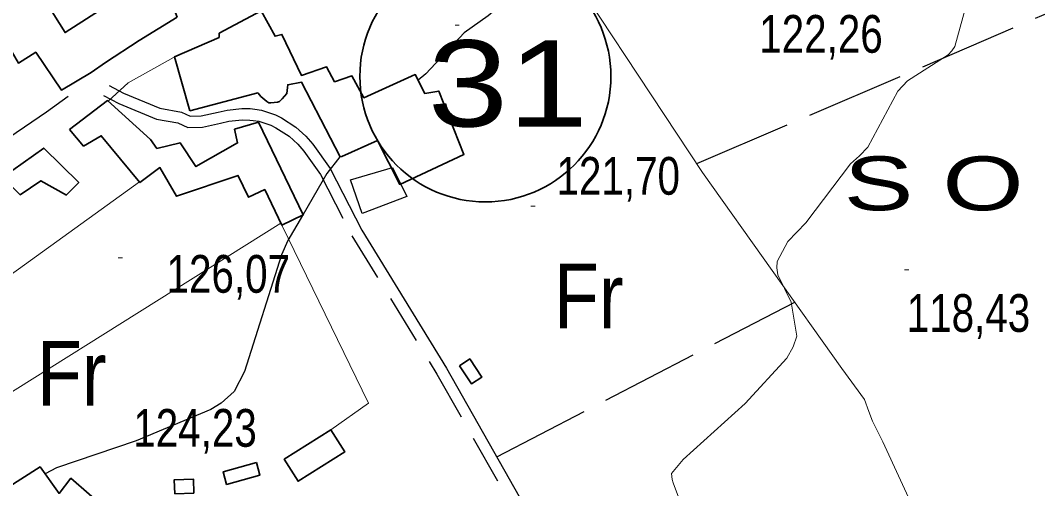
# Model space of a CAD drawing. Extents: x 483847 to 488453, y 4383581 to 4386795.
# Drawn here: x 486596.6 to 486832.5, y 4386026.5 to 4386135.1 of the extents above; entities that cross this region are included whole.
import ezdxf
from ezdxf.enums import TextEntityAlignment as Align

# ---------------------------------------------------------------- set-up
doc = ezdxf.new("R2010")
doc.units = 0
doc.header["$LTSCALE"] = 3.8
doc.linetypes.add('LONG_DASHED', pattern=[7.5, 6, -1.5])
doc.linetypes.add('MEDIUM_DASHED', pattern=[4.5, 3, -1.5])
for name, color, linetype, lineweight in [('13', 7, 'Continuous', 25), ('21', 7, 'Continuous', 25), ('25', 7, 'LONG_DASHED', 25), ('36', 7, 'Continuous', 25), ('38', 7, 'Continuous', 25), ('47', 7, 'Continuous', 35), ('51', 7, 'Continuous', 13), ('6', 7, 'Continuous', 35), ('7', 7, 'Continuous', 13), ('8', 7, 'Continuous', 25), ('9', 7, 'Continuous', 13)]:
    doc.layers.add(name, color=color, linetype=linetype, lineweight=lineweight)
doc.layers.add('31', color=7, linetype='Continuous')
doc.layers.add('5', color=7, linetype='Continuous')

msp = doc.modelspace()

# ---------------------------------------------------------------- linework, layer by layer
at = {"layer": '13'}
msp.add_lwpolyline([(486848.01, 4386235.49), (486830.59, 4386221.5), (486772.52, 4386186.93), (486767.47, 4386182.83), (486765.55, 4386180.55), (486761.28, 4386176.96), (486721.31, 4386155.27), (486719.85, 4386154.19), (486719.63, 4386153.99), (486710.09, 4386140.81), (486708.2, 4386138.76), (486705.09, 4386136.13), (486699.56, 4386132.17), (486690.64, 4386122.67), (486688.84, 4386121.21)], dxfattribs=at)
at = {"layer": '21'}
msp.add_lwpolyline([(486686.21, 4386094.25), (486675.88, 4386090.27), (486673.14, 4386098.11), (486682.93, 4386100.98)], close=True, dxfattribs=at)
at = {"layer": '25'}
msp.add_line((486707.07, 4386033.89), (486776.15, 4386069.73), dxfattribs=at)
msp.add_lwpolyline([(486753.44, 4386101.87), (486947.36, 4386184.98), (486944.51, 4386198.88)], dxfattribs=at)
at = {"layer": '36'}
msp.add_lwpolyline([(486540.28, 4386069.61), (486578.34, 4386097.34), (486602.68, 4386113.89), (486607.72, 4386117.5)], dxfattribs=at)
at = {"layer": '38'}
msp.add_lwpolyline([(486617.19, 4386120), (486620.57, 4386118.17), (486628.96, 4386114.72), (486633.99, 4386113.82), (486636, 4386112.86), (486638.57, 4386112.96), (486642.47, 4386113.78), (486644.55, 4386114.28), (486647.96, 4386114.62), (486649.92, 4386114.6), (486650.96, 4386114.51), (486652.55, 4386114.24), (486655.74, 4386113.18), (486657.17, 4386112.44), (486660.53, 4386110.31), (486662.84, 4386108.24), (486664.45, 4386106.35), (486668.49, 4386100.73), (486675.8, 4386086.42), (486695.45, 4386054.41), (486724.5, 4386003.11), (486744.49, 4385969.15), (486765.93, 4385933.54)], dxfattribs=at)
at = {"layer": '38', "linetype": 'MEDIUM_DASHED'}
msp.add_lwpolyline([(486615.93, 4386117.68), (486619.44, 4386115.78), (486628.21, 4386112.17), (486633.17, 4386111.28), (486635.44, 4386110.19), (486638.89, 4386110.33), (486643.06, 4386111.2), (486644.99, 4386111.67), (486648.08, 4386111.98), (486649.79, 4386111.96), (486650.62, 4386111.88), (486651.91, 4386111.67), (486654.71, 4386110.74), (486655.85, 4386110.15), (486658.93, 4386108.19), (486660.95, 4386106.39), (486662.37, 4386104.72), (486666.23, 4386099.35), (486673.49, 4386085.13), (486693.17, 4386053.06), (486722.21, 4386001.79), (486742.22, 4385967.8), (486763.54, 4385932.38)], dxfattribs=at)
at = {"layer": '47'}
for points in [[(486633.01, 4386135.83), (486624.15, 4386130.41), (486616.35, 4386125.27), (486613.02, 4386122.99), (486606.2, 4386118.88), (486600.18, 4386127.67), (486596.16, 4386125.18), (486589.94, 4386135.85), (486601.35, 4386141.31), (486606.99, 4386132.23), (486619.95, 4386140.6), (486624.95, 4386144.35), (486622.04, 4386150.55), (486626.42, 4386152.44), (486629.17, 4386145.72)], [(486635.92, 4386114.11), (486632.35, 4386126.61), (486642.7, 4386131.12), (486642.71, 4386132.09), (486652.46, 4386137.28), (486655.68, 4386131.38), (486657.26, 4386131.81), (486661.78, 4386122.29), (486667.59, 4386124.31), (486669.49, 4386120.83), (486673.48, 4386122.2), (486676.26, 4386117.13), (486688.19, 4386122.51), (486690.38, 4386118.13), (486693.62, 4386118.68), (486699.48, 4386103.97), (486684.6, 4386097.05), (486679.42, 4386107.18), (486671.19, 4386103.47), (486670.74, 4386103.4), (486661.83, 4386120.71), (486658.6, 4386120.16), (486658.59, 4386119.48), (486658.42, 4386118.14), (486657.35, 4386116.88), (486656.67, 4386116.28), (486656.21, 4386116.07), (486655.46, 4386116), (486654.71, 4386115.94), (486654.56, 4386115.94), (486654.26, 4386115.94), (486653.74, 4386116.25), (486652.4, 4386117.4), (486651.74, 4386118.16), (486651.67, 4386118.23)], [(486698.41, 4386054.98), (486701.23, 4386050.76), (486703.62, 4386052.36), (486700.8, 4386056.58)], [(486668.63, 4386040.1), (486657.82, 4386033.29), (486661.03, 4386028.2), (486671.84, 4386035.01)], [(486651.34, 4386032.55), (486643.62, 4386030.41), (486644.44, 4386027.47), (486652.16, 4386029.61)], [(486632.4, 4386025.31), (486636.84, 4386025.46), (486636.73, 4386028.7), (486632.29, 4386028.55)]]:
    msp.add_lwpolyline(points, close=True, dxfattribs=at)
for points in [[(486608.02, 4386109.78), (486616.82, 4386116.48), (486626.82, 4386107.48), (486628.29, 4386105.36), (486633.64, 4386106.71), (486637.31, 4386101.18), (486647, 4386106.67), (486646.29, 4386109.83), (486651.87, 4386111.48)], [(486651.87, 4386111.48), (486662.22, 4386089.94), (486657.25, 4386087.56), (486653.28, 4386095.83), (486649.54, 4386094.05), (486647.08, 4386099.21)], [(486608.02, 4386109.78), (486611.27, 4386105.91), (486615.36, 4386108.32), (486624.36, 4386097.46), (486628.98, 4386100.92), (486632.79, 4386094.27), (486647.14, 4386099.1)], [(486592.48, 4386098.6), (486602.03, 4386105.44), (486610.17, 4386097.44), (486607.2, 4386094.48)], [(486607.29, 4386094.56), (486601.4, 4386097.87), (486596.55, 4386094.64), (486592.54, 4386098.64)], [(486616.81, 4386021.48), (486608.36, 4386028.88), (486605.61, 4386025.4), (486601.2, 4386031.54), (486593.1, 4386026.4)]]:
    msp.add_lwpolyline(points, dxfattribs=at)
at = {"layer": '51'}
for p, q in [((486624.25, 4386097.6), (486576.9, 4386063.55)), ((486585.99, 4386043.54), (486657.04, 4386088.03))]:
    msp.add_line(p, q, dxfattribs=at)
for points in [[(486716.05, 4386158.43), (486754.8, 4386099.8), (486787.09, 4386054.31), (486792.32, 4386047.18), (486793.33, 4386044.39), (486794.19, 4386042.13), (486796.6, 4386037.37), (486827.97, 4385969.23)], [(486632.8, 4386126.81), (486621.61, 4386120.61), (486616.98, 4386116.35)], [(486657.25, 4386087.56), (486677.35, 4386046.28), (486668.63, 4386040.1)]]:
    msp.add_lwpolyline(points, dxfattribs=at)
at = {"layer": '6'}
msp.add_circle((486704.44, 4386122.08), 29.1, dxfattribs=at)
at = {"layer": '7'}
for p, q in [((486697.4, 4386133.96), (486698.4, 4386133.96)), ((486714.98, 4386091.96), (486715.98, 4386091.96)), ((486619.33, 4386080.04), (486620.33, 4386080.04)), ((486801.63, 4386077.21), (486802.63, 4386077.21))]:
    msp.add_line(p, q, dxfattribs=at)
at = {"layer": '8'}
for points in [[(486670.72, 4386103.44), (486667.65, 4386099.55), (486662.16, 4386090.07)], [(486662.03, 4386089.85), (486658.67, 4386084.06), (486657.16, 4386080.67), (486648.59, 4386053.63), (486646.2, 4386049.04), (486643.18, 4386046.33), (486640.79, 4386044.81), (486623.51, 4386037.54), (486604.97, 4386031.29), (486602.34, 4386029.96)]]:
    msp.add_lwpolyline(points, dxfattribs=at)
at = {"layer": '9'}
msp.add_lwpolyline([(486815.74, 4386137.94), (486813.27, 4386129.04), (486812.6, 4386128.03), (486811.76, 4386127.09), (486802.32, 4386121.08), (486800.04, 4386118.64), (486793.08, 4386105.68), (486791.18, 4386103.63), (486789.12, 4386101.81), (486778.71, 4386088.09), (486774.57, 4386083.79), (486772.07, 4386079.15), (486772.01, 4386077.66), (486772.23, 4386076.09), (486775.33, 4386069.69), (486776.68, 4386061.86), (486775.79, 4386059.38), (486774.36, 4386056.77), (486764.67, 4386046.24), (486750.3, 4386033.28), (486747.63, 4386029.97), (486747.74, 4386028.6), (486747.97, 4386027.8), (486759.9, 4385995.9)], dxfattribs=at)

# ---------------------------------------------------------------- texts
at = {"layer": '13', "width": 1.25}
msp.add_text('31', height=20, dxfattribs=at).set_placement((486709.68, 4386110.45), align=Align.CENTER)
at = {"layer": '31', "width": 0.85}
for p in [(486728.4, 4386063.68), (486608.53, 4386045.73)]:
    msp.add_text('Fr', height=15, dxfattribs=at).set_placement(p, align=Align.CENTER)
at = {"layer": '5', "width": 1.45}
msp.add_text('S O N   T A N O', height=12.49, dxfattribs=at).set_placement((486961.1, 4386091.03), align=Align.RIGHT)
at = {"layer": '7', "width": 0.8}
for s, p in [('122,26', (486767.94, 4386127.56)), ('121,70', (486720.93, 4386094.64)), ('126,07', (486630.52, 4386071.91)), ('118,43', (486802.13, 4386062.84)), ('124,23', (486622.81, 4386036.2))]:
    msp.add_text(s, height=8.75, dxfattribs=at).set_placement(p)

doc.saveas('drawing.dxf')
